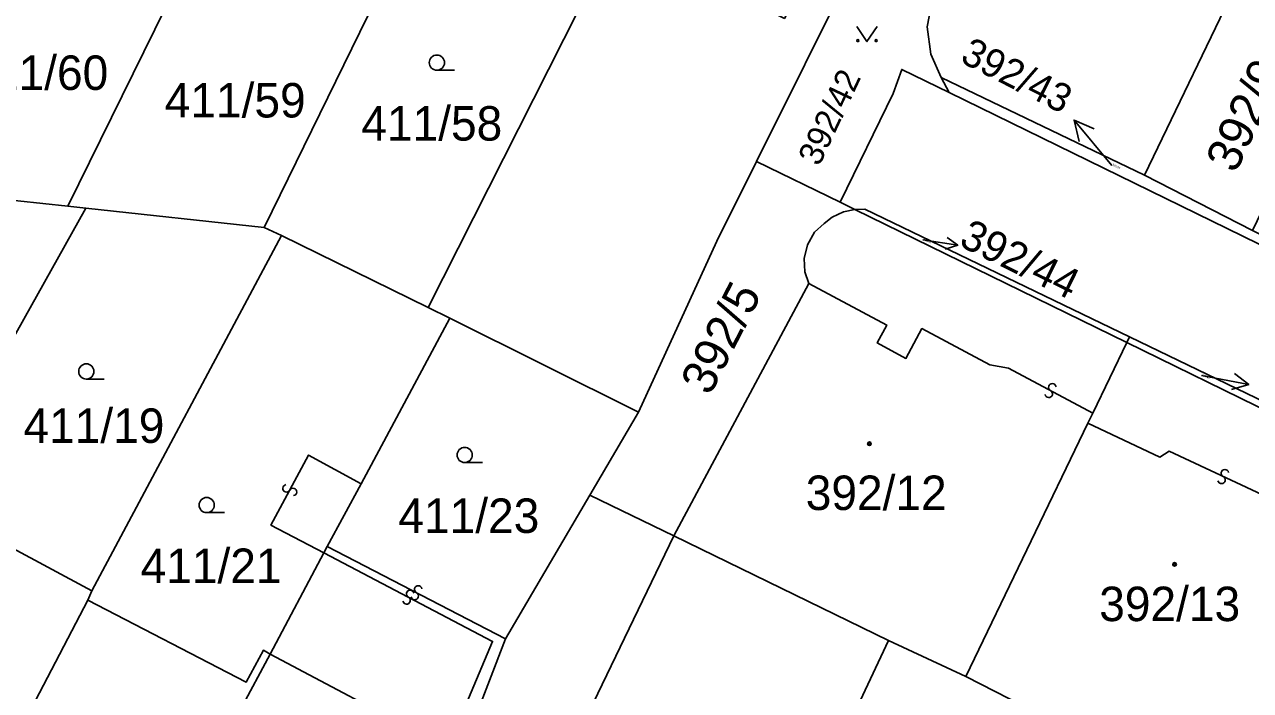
# Model space of a CAD drawing. Extents: x -600309 to -598967, y -1161267 to -1160292.
# Drawn here: x -599934.1 to -599873.6, y -1160689.7 to -1160656.9 of the extents above; entities that cross this region are included whole.
import ezdxf

# ---------------------------------------------------------------- set-up
doc = ezdxf.new("R2010")
doc.units = 0
for name, color, linetype in [('Level 1', 7, 'Continuous'), ('Level 13', 7, 'Continuous'), ('Level 3', 7, 'Continuous'), ('Level 4', 7, 'Continuous'), ('Level 5', 7, 'Continuous'), ('Level 57', 7, 'Continuous'), ('Level 60', 7, 'Continuous')]:
    doc.layers.add(name, color=color, linetype=linetype)

msp = doc.modelspace()

# ---------------------------------------------------------------- linework, layer by layer
at = {"layer": 'Level 1'}
for points in [[(-599922.27, -1160666.88), (-599915.2, -1160652.44)], [(-599931.96, -1160665.84), (-599926.06, -1160653.83)], [(-599897.98, -1160663.63), (-599893.19, -1160654.01)], [(-599888.87, -1160659.48), (-599889.38, -1160658.34), (-599889.56, -1160656.99), (-599889.3, -1160655.61), (-599888.59, -1160654.14)], [(-599874.02, -1160654.3), (-599878.84, -1160664.31)], [(-599914.18, -1160670.83), (-599906, -1160654.66)], [(-599893.86, -1160665.64), (-599891.24, -1160660.27), (-599890.81, -1160659.09), (-599888.48, -1160660.23)], [(-599888.87, -1160659.48), (-599888.48, -1160660.23)], [(-599878.84, -1160664.31), (-599888.87, -1160659.48)], [(-599888.48, -1160660.23), (-599850.35, -1160678.87)], [(-599903.81, -1160676), (-599899.94, -1160667.56), (-599897.98, -1160663.63)], [(-599897.98, -1160663.63), (-599893.86, -1160665.64)], [(-599873.51, -1160667.04), (-599878.84, -1160664.31)], [(-599940.61, -1160664.91), (-599931.96, -1160665.84)], [(-599931.08, -1160665.93), (-599937.92, -1160678.14)], [(-599931.96, -1160665.84), (-599931.08, -1160665.93)], [(-599922.27, -1160666.88), (-599931.08, -1160665.93)], [(-599893.13, -1160666), (-599893.86, -1160665.64)], [(-599893.13, -1160666), (-599893.69, -1160666.12), (-599894.24, -1160666.37), (-599894.64, -1160666.69), (-599895.12, -1160667.11), (-599895.47, -1160667.74), (-599895.63, -1160668.41), (-599895.6, -1160669.08), (-599895.39, -1160669.64)], [(-599879.58, -1160672.28), (-599892.63, -1160665.98), (-599893.13, -1160666)], [(-599893.13, -1160666), (-599879.71, -1160672.56)], [(-599922.27, -1160666.88), (-599921.42, -1160667.28)], [(-599921.42, -1160667.28), (-599930.77, -1160684.81)], [(-599921.42, -1160667.28), (-599914.18, -1160670.83)], [(-599895.39, -1160669.64), (-599902.06, -1160682.09)], [(-599913.11, -1160671.36), (-599917.48, -1160679.53)], [(-599914.18, -1160670.83), (-599913.11, -1160671.36)], [(-599913.11, -1160671.36), (-599903.81, -1160676)], [(-599881.39, -1160676.04), (-599879.71, -1160672.56)], [(-599879.58, -1160672.28), (-599879.71, -1160672.56)], [(-599879.71, -1160672.56), (-599865.33, -1160679.59)], [(-599865.16, -1160679.23), (-599879.58, -1160672.28)], [(-599906.2, -1160680.08), (-599903.81, -1160676)], [(-599881.63, -1160676.54), (-599881.39, -1160676.04)], [(-599887.65, -1160689.03), (-599881.63, -1160676.54)], [(-599930.77, -1160684.81), (-599938.83, -1160680.49), (-599937.65, -1160678.29), (-599937.92, -1160678.14)], [(-599917.48, -1160679.53), (-599919.17, -1160682.62)], [(-599910.36, -1160687.18), (-599906.2, -1160680.08)], [(-599902.06, -1160682.09), (-599906.2, -1160680.08)], [(-599902.06, -1160682.09), (-599915.96, -1160710.92)], [(-599891.46, -1160687.25), (-599902.06, -1160682.09)], [(-599919.17, -1160682.62), (-599919.33, -1160682.93)], [(-599919.33, -1160682.93), (-599921.98, -1160687.93)], [(-599930.97, -1160685.26), (-599936.55, -1160695.92)], [(-599930.77, -1160684.81), (-599930.97, -1160685.26)], [(-599921.98, -1160687.93), (-599922.31, -1160687.74), (-599923.16, -1160689.31), (-599930.97, -1160685.26)], [(-599911.95, -1160691.29), (-599910.36, -1160687.18)], [(-599891.46, -1160687.25), (-599896.44, -1160697.83)], [(-599887.65, -1160689.03), (-599891.46, -1160687.25)], [(-599921.98, -1160687.93), (-599927.84, -1160698.85)], [(-599927.84, -1160698.85), (-599920.03, -1160702.78), (-599913.97, -1160692.17), (-599921.98, -1160687.93)], [(-599885.49, -1160690.13), (-599887.65, -1160689.03)]]:
    msp.add_lwpolyline(points, dxfattribs=at)
at = {"layer": 'Level 13'}
for centre, start, end in [((-599883.558, -1160675.092), 189.01418, 61.60418), ((-599883.382, -1160674.768), 9.22864, 241.32663), ((-599875.03, -1160679.336), 192.28539, 64.38339), ((-599874.871, -1160679.004), 12.07094, 244.66094), ((-599921.172, -1160679.751), 99.04228, 331.14027), ((-599920.848, -1160679.928), 278.82782, 151.41782), ((-599914.674, -1160684.737), 10.00694, 242.10493), ((-599915.246, -1160685.283), 189.47633, 62.06633), ((-599915.073, -1160684.957), 9.69079, 241.78879), ((-599914.845, -1160685.063), 189.79248, 62.38248)]:
    msp.add_arc(centre, 0.184, start, end, dxfattribs=at)
at = {"layer": 'Level 3'}
for points in [[(-599895.39, -1160669.64), (-599891.55, -1160671.7), (-599892.02, -1160672.58), (-599890.61, -1160673.34), (-599889.82, -1160671.87), (-599886.47, -1160673.66), (-599885.54, -1160673.82), (-599881.39, -1160676.04)], [(-599866.77, -1160682.57), (-599871, -1160680.59), (-599872.28, -1160680.42), (-599877.62, -1160677.92), (-599878.08, -1160678.21), (-599881.63, -1160676.54)], [(-599919.33, -1160682.93), (-599921.94, -1160681.56), (-599920.08, -1160678.11), (-599917.48, -1160679.53)], [(-599919.17, -1160682.62), (-599910.36, -1160687.18)], [(-599919.33, -1160682.93), (-599911, -1160687.3), (-599912.71, -1160691.37), (-599912.1, -1160691.68)]]:
    msp.add_lwpolyline(points, dxfattribs=at)
at = {"layer": 'Level 5'}
for p, q in [((-599913.75, -1160659.13), (-599912.875, -1160659.13)), ((-599931.05, -1160674.36), (-599930.175, -1160674.36)), ((-599912.38, -1160678.48), (-599911.505, -1160678.48)), ((-599925.11, -1160680.95), (-599924.235, -1160680.95))]:
    msp.add_line(p, q, dxfattribs=at)
msp.add_lwpolyline([(-599893.031, -1160656.97), (-599892.53, -1160657.72), (-599892.03, -1160656.97)], dxfattribs=at)
for centre, radius in [((-599892.98, -1160657.67), 0.05), ((-599892.081, -1160657.67), 0.05), ((-599913.75, -1160658.755), 0.375), ((-599931.05, -1160673.985), 0.375), ((-599892.41, -1160677.55), 0.09), ((-599912.38, -1160678.105), 0.375), ((-599892.41, -1160677.55), 0.0521), ((-599925.11, -1160680.575), 0.375), ((-599877.35, -1160683.5), 0.09), ((-599877.35, -1160683.5), 0.0521)]:
    msp.add_circle(centre, radius, dxfattribs=at)
at = {"layer": 'Level 57'}
for p, q in [((-599880.44, -1160663.82), (-599882.31, -1160661.59)), ((-599889.77, -1160667.49), (-599888.05, -1160667.76)), ((-599876.02, -1160674.18), (-599873.69, -1160674.63))]:
    msp.add_line(p, q, dxfattribs=at)
for points in [[(-599882.058, -1160662.645), (-599882.31, -1160661.59), (-599881.315, -1160662.022)], [(-599888.578, -1160667.383), (-599888.05, -1160667.76), (-599888.668, -1160667.957)], [(-599874.392, -1160674.092), (-599873.69, -1160674.63), (-599874.542, -1160674.868)]]:
    msp.add_lwpolyline(points, dxfattribs=at)
at = {"layer": 'Level 60'}
for points in [[(-599885.33, -1160630.94), (-599874.33, -1160630.8), (-599874.23, -1160638.25), (-599874.02, -1160654.3), (-599878.84, -1160664.31), (-599888.87, -1160659.48), (-599889.38, -1160658.34), (-599889.56, -1160656.99), (-599889.3, -1160655.61), (-599888.59, -1160654.14), (-599885.12, -1160646.94)], [(-599889.63, -1160646.85), (-599893.19, -1160654.01), (-599897.98, -1160663.63), (-599899.94, -1160667.56), (-599903.81, -1160676), (-599913.11, -1160671.36), (-599914.18, -1160670.83), (-599906, -1160654.66), (-599905.35, -1160653.37), (-599902.4, -1160654.92), (-599901.9, -1160653.95), (-599896.6, -1160656.57), (-599891.28, -1160646.15), (-599899.56, -1160641.92), (-599894.08, -1160631.09), (-599889.23, -1160631.12), (-599889.34, -1160646.37)], [(-599929.01, -1160652.38), (-599926.06, -1160653.83), (-599931.96, -1160665.84), (-599940.61, -1160664.91), (-599941.07, -1160664.84), (-599941.57, -1160664.79), (-599935.97, -1160652.66), (-599933.92, -1160648.54), (-599928.38, -1160651.14)], [(-599909.08, -1160653.1), (-599906, -1160654.66), (-599914.18, -1160670.83), (-599921.42, -1160667.28), (-599922.27, -1160666.88), (-599915.2, -1160652.44), (-599913.5, -1160648.97), (-599908.38, -1160651.59)], [(-599920.29, -1160649.9), (-599915.2, -1160652.44), (-599922.27, -1160666.88), (-599931.08, -1160665.93), (-599931.96, -1160665.84), (-599926.06, -1160653.83), (-599923.99, -1160649.63), (-599920.98, -1160651.19)], [(-599893.19, -1160654.01), (-599888.59, -1160654.14), (-599889.3, -1160655.61), (-599889.56, -1160656.99), (-599889.38, -1160658.34), (-599888.87, -1160659.48), (-599888.48, -1160660.23), (-599890.81, -1160659.09), (-599891.24, -1160660.27), (-599893.86, -1160665.64), (-599897.98, -1160663.63)], [(-599878.84, -1160664.31), (-599874.02, -1160654.3), (-599874, -1160655.65), (-599868, -1160655.57), (-599868.01, -1160655.64), (-599873.51, -1160667.04)], [(-599866.38, -1160670.68), (-599857.48, -1160675.23), (-599850.35, -1160678.87), (-599888.48, -1160660.23), (-599888.87, -1160659.48), (-599878.84, -1160664.31), (-599873.51, -1160667.04)], [(-599895.39, -1160669.64), (-599902.06, -1160682.09), (-599906.2, -1160680.08), (-599903.81, -1160676), (-599899.94, -1160667.56), (-599897.98, -1160663.63), (-599893.86, -1160665.64), (-599893.13, -1160666), (-599893.69, -1160666.12), (-599894.24, -1160666.37), (-599894.64, -1160666.69), (-599895.12, -1160667.11), (-599895.47, -1160667.74), (-599895.63, -1160668.41), (-599895.6, -1160669.08)], [(-599946.27, -1160674.75), (-599941.07, -1160664.84), (-599940.61, -1160664.91), (-599931.96, -1160665.84), (-599931.08, -1160665.93), (-599937.92, -1160678.14), (-599944.68, -1160674.62), (-599945.06, -1160675.33), (-599945.95, -1160674.9)], [(-599937.92, -1160678.14), (-599931.08, -1160665.93), (-599922.27, -1160666.88), (-599921.42, -1160667.28), (-599930.77, -1160684.81), (-599938.83, -1160680.49), (-599937.65, -1160678.29)], [(-599902.06, -1160682.09), (-599895.39, -1160669.64), (-599895.6, -1160669.08), (-599895.63, -1160668.41), (-599895.47, -1160667.74), (-599895.12, -1160667.11), (-599894.64, -1160666.69), (-599894.24, -1160666.37), (-599893.69, -1160666.12), (-599893.13, -1160666), (-599879.71, -1160672.56), (-599881.39, -1160676.04), (-599881.63, -1160676.54), (-599887.65, -1160689.03), (-599891.46, -1160687.25)], [(-599892.63, -1160665.98), (-599879.58, -1160672.28), (-599879.71, -1160672.56), (-599893.13, -1160666)], [(-599930.77, -1160684.81), (-599921.42, -1160667.28), (-599914.18, -1160670.83), (-599913.11, -1160671.36), (-599917.48, -1160679.53), (-599919.17, -1160682.62), (-599919.33, -1160682.93), (-599921.98, -1160687.93), (-599922.31, -1160687.74), (-599923.16, -1160689.31), (-599930.97, -1160685.26)], [(-599903.81, -1160676), (-599906.2, -1160680.08), (-599910.36, -1160687.18), (-599911.95, -1160691.29), (-599911.34, -1160691.67), (-599920.5, -1160707.63), (-599921.05, -1160708.52), (-599921.25, -1160708.42), (-599930.51, -1160703.91), (-599928.51, -1160700.08), (-599927.84, -1160698.85), (-599920.03, -1160702.78), (-599913.97, -1160692.17), (-599921.98, -1160687.93), (-599919.33, -1160682.93), (-599919.17, -1160682.62), (-599917.48, -1160679.53), (-599913.11, -1160671.36)], [(-599873.24, -1160695.98), (-599873.96, -1160695.54), (-599879.75, -1160692.83), (-599885.49, -1160690.13), (-599887.65, -1160689.03), (-599881.63, -1160676.54), (-599881.39, -1160676.04), (-599879.71, -1160672.56), (-599865.33, -1160679.59), (-599866.77, -1160682.57), (-599867.31, -1160683.63)], [(-599879.58, -1160672.28), (-599865.16, -1160679.23), (-599865.33, -1160679.59), (-599879.71, -1160672.56)], [(-599944.23, -1160689.99), (-599937.92, -1160678.14), (-599937.65, -1160678.29), (-599938.83, -1160680.49), (-599930.77, -1160684.81), (-599930.97, -1160685.26), (-599936.55, -1160695.92), (-599936.78, -1160696.27), (-599939.04, -1160699.67), (-599947.2, -1160695.63), (-599945.08, -1160691.72)], [(-599906.2, -1160680.08), (-599902.06, -1160682.09), (-599915.96, -1160710.92), (-599921.05, -1160708.52), (-599920.5, -1160707.63), (-599911.34, -1160691.67), (-599911.95, -1160691.29), (-599910.36, -1160687.18)], [(-599915.96, -1160710.92), (-599902.06, -1160682.09), (-599891.46, -1160687.25), (-599896.44, -1160697.83), (-599897.88, -1160700.89), (-599905.54, -1160697.23), (-599905.86, -1160697.91), (-599907.76, -1160697.01), (-599910.61, -1160702.99), (-599909.34, -1160703.64), (-599911.63, -1160708.95), (-599903.52, -1160712.86), (-599905.08, -1160716.17)], [(-599936.55, -1160695.92), (-599930.97, -1160685.26), (-599923.16, -1160689.31), (-599922.31, -1160687.74), (-599921.98, -1160687.93), (-599927.84, -1160698.85), (-599928.51, -1160700.08), (-599930.51, -1160703.91), (-599939.04, -1160699.67), (-599936.78, -1160696.27)], [(-599891.46, -1160687.25), (-599887.65, -1160689.03), (-599885.49, -1160690.13), (-599890.46, -1160700.65), (-599896.44, -1160697.83)], [(-599927.84, -1160698.85), (-599921.98, -1160687.93), (-599913.97, -1160692.17), (-599920.03, -1160702.78)]]:
    msp.add_lwpolyline(points, close=True, dxfattribs=at)
msp.add_lwpolyline([(-599865.16, -1160679.23), (-599879.58, -1160672.28), (-599892.63, -1160665.98), (-599893.13, -1160666), (-599893.86, -1160665.64), (-599891.24, -1160660.27), (-599890.81, -1160659.09), (-599888.48, -1160660.23), (-599850.35, -1160678.87)], dxfattribs=at)

# ---------------------------------------------------------------- texts
at = {"layer": 'Level 4'}
for s, p in [('411/60', (-599936.92, -1160660.1)), ('411/59', (-599927.18, -1160661.46)), ('411/58', (-599917.48, -1160662.6)), ('411/19', (-599934.15, -1160677.51)), ('392/12', (-599895.55, -1160680.82)), ('411/23', (-599915.65, -1160681.95)), ('411/21', (-599928.37, -1160684.42)), ('392/13', (-599881.069, -1160686.3))]:
    msp.add_text(s, height=1.7, dxfattribs=at).set_placement(p)
for s, height, rotation, p in [('392/9', 1.7, 64.8, (-599874.34, -1160664.26)), ('392/42', 1.2, 64.8, (-599894.89, -1160663.91)), ('392/43', 0.1, 333, (-599880.44, -1160663.82)), ('392/44', 0.1, 333.9, (-599889.77, -1160667.49)), ('392/5', 1.7, 63, (-599900.28, -1160675.23)), ('392/45', 0.1, 334.8, (-599876.02, -1160674.18))]:
    msp.add_text(s, height=height, rotation=rotation, dxfattribs=at).set_placement(p)
at = {"layer": 'Level 57'}
for s, height, rotation, p in [('392/43', 1.4, 333, (-599887.99, -1160658.696)), ('392/44', 1.5, 333.9, (-599888.05, -1160667.76))]:
    msp.add_text(s, height=height, rotation=rotation, dxfattribs=at).set_placement(p)

doc.saveas('drawing.dxf')
